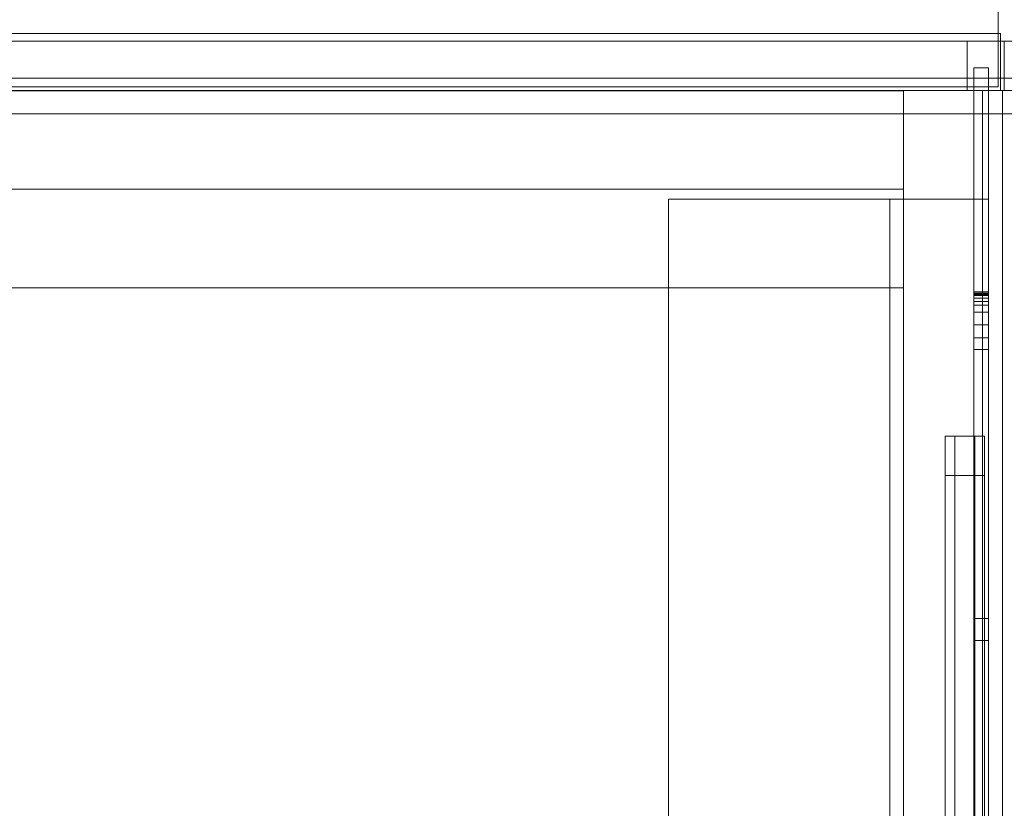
# Model space of a CAD drawing. Header units: inches. Extents: x 813 to 1305, y 19 to 194.
# Tile 652 of 875: x 1254.46 to 1259.44, y 100.09 to 104.09. Entities that reach past the tile are written whole.
import ezdxf

# ---------------------------------------------------------------- set-up
doc = ezdxf.new("R2010")
doc.units = ezdxf.units.IN
doc.header["$MEASUREMENT"] = 0
for name, color, linetype, true_color in [('CET color Grey19', 7, 'Continuous', 0x2f2e34), ('CET color Grey98', 7, 'Continuous', 0xfafafa), ('CET color NavajoWhite4', 7, 'Continuous', 0x81775f)]:
    doc.layers.add(name, color=color, linetype=linetype, true_color=true_color)
doc.layers.add('CET Default', color=7, linetype='Continuous')

# ---------------------------------------------------------------- blocks, each defined once
blk = doc.blocks.new('*C164')
at = {"layer": 'CET color Grey98', "linetype": 'Continuous', "lineweight": 0}
for points, invisible_edges in [([(0.0312, 0.0197, 49.5), (41.9687, 0.0197, 49.5), (41.9687, 2.9803, 49.5), (0.0312, 0.0197, 49.5)], 4), ([(0.0312, 0.0197, 49.5), (41.9687, 2.9803, 49.5), (0.0312, 2.9803, 49.5), (0.0312, 0.0197, 49.5)], 9), ([(0.0312, 2.9803, 49.25), (41.9687, 2.9803, 49.25), (41.9687, 0.0197, 49.25), (0.0312, 2.9803, 49.25)], 4), ([(0.0312, 2.9803, 49.25), (41.9687, 0.0197, 49.25), (0.0312, 0.0197, 49.25), (0.0312, 2.9803, 49.25)], 9), ([(0, 0.0625, 0.93), (42, 0.0625, 0.93), (42, 0.25, 0.93), (0, 0.0625, 0.93)], 4), ([(0, 0.0625, 0.93), (42, 0.25, 0.93), (0, 0.25, 0.93), (0, 0.0625, 0.93)], 9), ([(0, 0.25, 0.93), (42, 0.25, 0.93), (42, 0.25, 0.5), (0, 0.25, 0.93)], 4), ([(0, 0.25, 0.93), (42, 0.25, 0.5), (0, 0.25, 0.5), (0, 0.25, 0.93)], 9), ([(0, 0.25, 0.5), (42, 0.25, 0.5), (42, 0.0625, 0.5), (0, 0.25, 0.5)], 4), ([(0, 0.25, 0.5), (42, 0.0625, 0.5), (0, 0.0625, 0.5), (0, 0.25, 0.5)], 9), ([(41.9803, 0.2894, 0.93), (0.0197, 0.2894, 0.93), (0.0197, 0.2894, 1.1175), (41.9803, 0.2894, 0.93)], 4), ([(41.9803, 0.2894, 0.93), (0.0197, 0.2894, 1.1175), (41.9803, 0.2894, 1.1175), (41.9803, 0.2894, 0.93)], 9), ([(0.0197, 0.2894, 0.93), (41.9803, 0.2894, 0.93), (41.9803, 0.25, 0.93), (0.0197, 0.2894, 0.93)], 4), ([(0.0197, 0.2894, 0.93), (41.9803, 0.25, 0.93), (0.0197, 0.25, 0.93), (0.0197, 0.2894, 0.93)], 9), ([(0.0197, 0.25, 1.1175), (41.9803, 0.25, 1.1175), (41.9803, 0.2894, 1.1175), (0.0197, 0.25, 1.1175)], 4), ([(0.0197, 0.25, 1.1175), (41.9803, 0.2894, 1.1175), (0.0197, 0.2894, 1.1175), (0.0197, 0.25, 1.1175)], 9), ([(41.9803, 0.2894, 8.9025), (0.0197, 0.2894, 8.9025), (0.0197, 0.2894, 9.09), (41.9803, 0.2894, 8.9025)], 4), ([(41.9803, 0.2894, 8.9025), (0.0197, 0.2894, 9.09), (41.9803, 0.2894, 9.09), (41.9803, 0.2894, 8.9025)], 9), ([(0.0197, 0.2894, 8.9025), (41.9803, 0.2894, 8.9025), (41.9803, 0.25, 8.9025), (0.0197, 0.2894, 8.9025)], 4), ([(0.0197, 0.2894, 8.9025), (41.9803, 0.25, 8.9025), (0.0197, 0.25, 8.9025), (0.0197, 0.2894, 8.9025)], 9), ([(0.0197, 0.25, 9.09), (41.9803, 0.25, 9.09), (41.9803, 0.2894, 9.09), (0.0197, 0.25, 9.09)], 4), ([(0.0197, 0.25, 9.09), (41.9803, 0.2894, 9.09), (0.0197, 0.2894, 9.09), (0.0197, 0.25, 9.09)], 9), ([(0.0197, 0.0625, 8.9025), (41.9803, 0.0625, 8.9025), (41.9803, 0.25, 8.9025), (0.0197, 0.0625, 8.9025)], 4), ([(0.0197, 0.0625, 8.9025), (41.9803, 0.25, 8.9025), (0.0197, 0.25, 8.9025), (0.0197, 0.0625, 8.9025)], 9), ([(0.0197, 0.25, 8.9025), (41.9803, 0.25, 8.9025), (41.9803, 0.25, 1.1175), (0.0197, 0.25, 8.9025)], 4), ([(0.0197, 0.25, 8.9025), (41.9803, 0.25, 1.1175), (0.0197, 0.25, 1.1175), (0.0197, 0.25, 8.9025)], 9), ([(0.0197, 0.25, 1.1175), (41.9803, 0.25, 1.1175), (41.9803, 0.0625, 1.1175), (0.0197, 0.25, 1.1175)], 4), ([(0.0197, 0.25, 1.1175), (41.9803, 0.0625, 1.1175), (0.0197, 0.0625, 1.1175), (0.0197, 0.25, 1.1175)], 9), ([(0.0197, 0.25, 0.93), (41.9803, 0.25, 0.93), (41.9803, 0.25, 1.1175), (0.0197, 0.25, 0.93)], 4), ([(0.0197, 0.25, 0.93), (41.9803, 0.25, 1.1175), (0.0197, 0.25, 1.1175), (0.0197, 0.25, 0.93)], 9), ([(0.0197, 0.25, 8.9025), (41.9803, 0.25, 8.9025), (41.9803, 0.25, 9.09), (0.0197, 0.25, 8.9025)], 4), ([(0.0197, 0.25, 8.9025), (41.9803, 0.25, 9.09), (0.0197, 0.25, 9.09), (0.0197, 0.25, 8.9025)], 9), ([(0.1875, 0.25, 9.09), (41.8125, 0.0625, 9.09), (0.1875, 0.0625, 9.09), (0.1875, 0.25, 9.09)], 9), ([(0.1875, 0.25, 9.09), (41.8125, 0.25, 9.09), (41.8125, 0.0625, 9.09), (0.1875, 0.25, 9.09)], 4), ([(0.1875, 0.0625, 32.965), (41.8125, 0.25, 32.965), (0.1875, 0.25, 32.965), (0.1875, 0.0625, 32.965)], 9), ([(0.1875, 0.0625, 32.965), (41.8125, 0.0625, 32.965), (41.8125, 0.25, 32.965), (0.1875, 0.0625, 32.965)], 4), ([(0.1875, 0.25, 32.965), (41.8125, 0.25, 9.09), (0.1875, 0.25, 9.09), (0.1875, 0.25, 32.965)], 9), ([(0.1875, 0.25, 32.965), (41.8125, 0.25, 32.965), (41.8125, 0.25, 9.09), (0.1875, 0.25, 32.965)], 4), ([(0.1875, 0.25, 32.92), (41.8125, 0.25, 32.92), (41.8125, 0.25, 33.26), (0.1875, 0.25, 32.92)], 4), ([(0.1875, 0.25, 32.92), (41.8125, 0.25, 33.26), (0.1875, 0.25, 33.26), (0.1875, 0.25, 32.92)], 9), ([(0.1875, 0, 33.26), (0.1875, 0.25, 33.26), (41.8125, 0, 33.26), (0.1875, 0, 33.26)], 2), ([(41.8125, 0, 33.26), (0.1875, 0.25, 33.26), (41.8125, 0.25, 33.26), (41.8125, 0, 33.26)], 9), ([(0.1875, 0.25, 34.92), (0.1875, 0, 34.92), (41.8125, 0, 34.92), (0.1875, 0.25, 34.92)], 4), ([(0.1875, 0.25, 34.92), (41.8125, 0, 34.92), (41.8125, 0.25, 34.92), (0.1875, 0.25, 34.92)], 9), ([(0.1875, 0.25, 34.92), (41.8125, 0.25, 34.92), (41.8125, 0.25, 35.26), (0.1875, 0.25, 34.92)], 4), ([(0.1875, 0.25, 34.92), (41.8125, 0.25, 35.26), (0.1875, 0.25, 35.26), (0.1875, 0.25, 34.92)], 9), ([(0.1875, 0, 35.26), (0.1875, 0.25, 35.26), (41.8125, 0, 35.26), (0.1875, 0, 35.26)], 2), ([(41.8125, 0, 35.26), (0.1875, 0.25, 35.26), (41.8125, 0.25, 35.26), (41.8125, 0, 35.26)], 9), ([(0.1875, 0.25, 36.92), (0.1875, 0, 36.92), (41.8125, 0, 36.92), (0.1875, 0.25, 36.92)], 4), ([(0.1875, 0.25, 36.92), (41.8125, 0, 36.92), (41.8125, 0.25, 36.92), (0.1875, 0.25, 36.92)], 9), ([(0.1875, 0.25, 36.92), (41.8125, 0.25, 36.92), (41.8125, 0.25, 37.26), (0.1875, 0.25, 36.92)], 4), ([(0.1875, 0.25, 36.92), (41.8125, 0.25, 37.26), (0.1875, 0.25, 37.26), (0.1875, 0.25, 36.92)], 9), ([(0.1875, 0, 37.26), (0.1875, 0.25, 37.26), (41.8125, 0, 37.26), (0.1875, 0, 37.26)], 2), ([(41.8125, 0, 37.26), (0.1875, 0.25, 37.26), (41.8125, 0.25, 37.26), (41.8125, 0, 37.26)], 9), ([(0.1875, 0.25, 38.92), (0.1875, 0, 38.92), (41.8125, 0, 38.92), (0.1875, 0.25, 38.92)], 4), ([(0.1875, 0.25, 38.92), (41.8125, 0, 38.92), (41.8125, 0.25, 38.92), (0.1875, 0.25, 38.92)], 9), ([(0.1875, 0.25, 38.92), (41.8125, 0.25, 38.92), (41.8125, 0.25, 39.26), (0.1875, 0.25, 38.92)], 4), ([(0.1875, 0.25, 38.92), (41.8125, 0.25, 39.26), (0.1875, 0.25, 39.26), (0.1875, 0.25, 38.92)], 9), ([(0.1875, 0, 39.26), (0.1875, 0.25, 39.26), (41.8125, 0, 39.26), (0.1875, 0, 39.26)], 2), ([(41.8125, 0, 39.26), (0.1875, 0.25, 39.26), (41.8125, 0.25, 39.26), (41.8125, 0, 39.26)], 9), ([(0.1875, 0.25, 40.92), (0.1875, 0, 40.92), (41.8125, 0, 40.92), (0.1875, 0.25, 40.92)], 4), ([(0.1875, 0.25, 40.92), (41.8125, 0, 40.92), (41.8125, 0.25, 40.92), (0.1875, 0.25, 40.92)], 9), ([(0.1875, 0.25, 40.92), (41.8125, 0.25, 40.92), (41.8125, 0.25, 41.26), (0.1875, 0.25, 40.92)], 4), ([(0.1875, 0.25, 40.92), (41.8125, 0.25, 41.26), (0.1875, 0.25, 41.26), (0.1875, 0.25, 40.92)], 9), ([(0.1875, 0, 41.26), (0.1875, 0.25, 41.26), (41.8125, 0, 41.26), (0.1875, 0, 41.26)], 2), ([(41.8125, 0, 41.26), (0.1875, 0.25, 41.26), (41.8125, 0.25, 41.26), (41.8125, 0, 41.26)], 9), ([(0.1875, 0.25, 42.92), (0.1875, 0, 42.92), (41.8125, 0, 42.92), (0.1875, 0.25, 42.92)], 4), ([(0.1875, 0.25, 42.92), (41.8125, 0, 42.92), (41.8125, 0.25, 42.92), (0.1875, 0.25, 42.92)], 9), ([(0.1875, 0.25, 42.92), (41.8125, 0.25, 42.92), (41.8125, 0.25, 43.26), (0.1875, 0.25, 42.92)], 4), ([(0.1875, 0.25, 42.92), (41.8125, 0.25, 43.26), (0.1875, 0.25, 43.26), (0.1875, 0.25, 42.92)], 9), ([(0.1875, 0, 43.26), (0.1875, 0.25, 43.26), (41.8125, 0, 43.26), (0.1875, 0, 43.26)], 2), ([(41.8125, 0, 43.26), (0.1875, 0.25, 43.26), (41.8125, 0.25, 43.26), (41.8125, 0, 43.26)], 9), ([(0.1875, 0.25, 44.92), (0.1875, 0, 44.92), (41.8125, 0, 44.92), (0.1875, 0.25, 44.92)], 4), ([(0.1875, 0.25, 44.92), (41.8125, 0, 44.92), (41.8125, 0.25, 44.92), (0.1875, 0.25, 44.92)], 9), ([(0.1875, 0.25, 44.92), (41.8125, 0.25, 44.92), (41.8125, 0.25, 45.26), (0.1875, 0.25, 44.92)], 4), ([(0.1875, 0.25, 44.92), (41.8125, 0.25, 45.26), (0.1875, 0.25, 45.26), (0.1875, 0.25, 44.92)], 9), ([(0.1875, 0, 45.26), (0.1875, 0.25, 45.26), (41.8125, 0, 45.26), (0.1875, 0, 45.26)], 2), ([(41.8125, 0, 45.26), (0.1875, 0.25, 45.26), (41.8125, 0.25, 45.26), (41.8125, 0, 45.26)], 9), ([(0.1875, 0.25, 46.92), (0.1875, 0, 46.92), (41.8125, 0, 46.92), (0.1875, 0.25, 46.92)], 4), ([(0.1875, 0.25, 46.92), (41.8125, 0, 46.92), (41.8125, 0.25, 46.92), (0.1875, 0.25, 46.92)], 9), ([(0.1875, 0.25, 46.92), (41.8125, 0.25, 46.92), (41.8125, 0.25, 47.26), (0.1875, 0.25, 46.92)], 4), ([(0.1875, 0.25, 46.92), (41.8125, 0.25, 47.26), (0.1875, 0.25, 47.26), (0.1875, 0.25, 46.92)], 9), ([(0.1875, 0, 47.26), (0.1875, 0.25, 47.26), (41.8125, 0, 47.26), (0.1875, 0, 47.26)], 2), ([(41.8125, 0, 47.26), (0.1875, 0.25, 47.26), (41.8125, 0.25, 47.26), (41.8125, 0, 47.26)], 9), ([(41.8125, 0, 9.1525), (41.8125, 0.0625, 9.09), (41.8125, 0.25, 9.09), (41.8125, 0, 9.1525)], 4), ([(41.8125, 0, 32.9025), (41.8125, 0, 9.1525), (41.8125, 0.25, 9.09), (41.8125, 0, 32.9025)], 6), ([(41.8125, 0.0625, 32.965), (41.8125, 0, 32.9025), (41.8125, 0.25, 9.09), (41.8125, 0.0625, 32.965)], 6), ([(41.8125, 0.25, 32.965), (41.8125, 0.0625, 32.965), (41.8125, 0.25, 9.09), (41.8125, 0.25, 32.965)], 2), ([(41.9803, 0.25, 0.93), (41.9803, 0.2894, 0.93), (41.9803, 0.2894, 1.1175), (41.9803, 0.25, 0.93)], 4), ([(41.9803, 0.25, 0.93), (41.9803, 0.2894, 1.1175), (41.9803, 0.25, 1.1175), (41.9803, 0.25, 0.93)], 9), ([(41.9803, 0.25, 8.9025), (41.9803, 0.2894, 8.9025), (41.9803, 0.2894, 9.09), (41.9803, 0.25, 8.9025)], 4), ([(41.9803, 0.25, 8.9025), (41.9803, 0.2894, 9.09), (41.9803, 0.25, 9.09), (41.9803, 0.25, 8.9025)], 9), ([(0, 0, 0.8675), (42, 0, 0.8675), (42, 0.0625, 0.93), (0, 0, 0.8675)], 4), ([(0, 0, 0.8675), (42, 0.0625, 0.93), (0, 0.0625, 0.93), (0, 0, 0.8675)], 9), ([(0, 0.0625, 0.5), (42, 0.0625, 0.5), (42, 0, 0.5625), (0, 0.0625, 0.5)], 4), ([(0, 0.0625, 0.5), (42, 0, 0.5625), (0, 0, 0.5625), (0, 0.0625, 0.5)], 9), ([(0.0197, 0, 8.84), (41.9803, 0, 8.84), (41.9803, 0.0625, 8.9025), (0.0197, 0, 8.84)], 4), ([(0.0197, 0, 8.84), (41.9803, 0.0625, 8.9025), (0.0197, 0.0625, 8.9025), (0.0197, 0, 8.84)], 9), ([(0.0197, 0.0625, 1.1175), (41.9803, 0.0625, 1.1175), (41.9803, 0, 1.18), (0.0197, 0.0625, 1.1175)], 4), ([(0.0197, 0.0625, 1.1175), (41.9803, 0, 1.18), (0.0197, 0, 1.18), (0.0197, 0.0625, 1.1175)], 9), ([(0.1875, 0.0625, 9.09), (41.8125, 0, 9.1525), (0.1875, 0, 9.1525), (0.1875, 0.0625, 9.09)], 9), ([(0.1875, 0.0625, 9.09), (41.8125, 0.0625, 9.09), (41.8125, 0, 9.1525), (0.1875, 0.0625, 9.09)], 4), ([(0.1875, 0, 32.9025), (41.8125, 0.0625, 32.965), (0.1875, 0.0625, 32.965), (0.1875, 0, 32.9025)], 9), ([(0.1875, 0, 32.9025), (41.8125, 0, 32.9025), (41.8125, 0.0625, 32.965), (0.1875, 0, 32.9025)], 4), ([(0, 0, 0.5625), (42, 0, 0.5625), (42, 0, 0.8675), (0, 0, 0.5625)], 4), ([(0, 0, 0.5625), (42, 0, 0.8675), (0, 0, 0.8675), (0, 0, 0.5625)], 9), ([(0.0197, 0, 1.18), (41.9803, 0, 1.18), (41.9803, 0, 8.84), (0.0197, 0, 1.18)], 4), ([(0.0197, 0, 1.18), (41.9803, 0, 8.84), (0.0197, 0, 8.84), (0.0197, 0, 1.18)], 9), ([(0.0312, 0.0197, 49.25), (41.9687, 0.0197, 49.25), (41.9687, 0.0197, 49.5), (0.0312, 0.0197, 49.25)], 4), ([(0.0312, 0.0197, 49.25), (41.9687, 0.0197, 49.5), (0.0312, 0.0197, 49.5), (0.0312, 0.0197, 49.25)], 9), ([(0.1875, 0, 9.1525), (41.8125, 0, 32.9025), (0.1875, 0, 32.9025), (0.1875, 0, 9.1525)], 9), ([(0.1875, 0, 9.1525), (41.8125, 0, 9.1525), (41.8125, 0, 32.9025), (0.1875, 0, 9.1525)], 4), ([(0.1875, 0, 33.26), (41.8125, 0, 33.26), (41.8125, 0, 35.005), (0.1875, 0, 33.26)], 4), ([(0.1875, 0, 33.26), (41.8125, 0, 35.005), (0.1875, 0, 35.005), (0.1875, 0, 33.26)], 9), ([(0.1875, 0, 35.26), (41.8125, 0, 35.26), (41.8125, 0, 37.005), (0.1875, 0, 35.26)], 4), ([(0.1875, 0, 35.26), (41.8125, 0, 37.005), (0.1875, 0, 37.005), (0.1875, 0, 35.26)], 9), ([(0.1875, 0, 37.26), (41.8125, 0, 37.26), (41.8125, 0, 39.005), (0.1875, 0, 37.26)], 4), ([(0.1875, 0, 37.26), (41.8125, 0, 39.005), (0.1875, 0, 39.005), (0.1875, 0, 37.26)], 9), ([(0.1875, 0, 39.26), (41.8125, 0, 39.26), (41.8125, 0, 41.005), (0.1875, 0, 39.26)], 4), ([(0.1875, 0, 39.26), (41.8125, 0, 41.005), (0.1875, 0, 41.005), (0.1875, 0, 39.26)], 9), ([(0.1875, 0, 41.26), (41.8125, 0, 41.26), (41.8125, 0, 43.005), (0.1875, 0, 41.26)], 4), ([(0.1875, 0, 41.26), (41.8125, 0, 43.005), (0.1875, 0, 43.005), (0.1875, 0, 41.26)], 9), ([(0.1875, 0, 43.26), (41.8125, 0, 43.26), (41.8125, 0, 45.005), (0.1875, 0, 43.26)], 4), ([(0.1875, 0, 43.26), (41.8125, 0, 45.005), (0.1875, 0, 45.005), (0.1875, 0, 43.26)], 9), ([(0.1875, 0, 45.26), (41.8125, 0, 45.26), (41.8125, 0, 47.005), (0.1875, 0, 45.26)], 4), ([(0.1875, 0, 45.26), (41.8125, 0, 47.005), (0.1875, 0, 47.005), (0.1875, 0, 45.26)], 9), ([(0.1875, 0, 47.26), (41.8125, 0, 47.26), (41.8125, 0, 49.005), (0.1875, 0, 47.26)], 4), ([(0.1875, 0, 47.26), (41.8125, 0, 49.005), (0.1875, 0, 49.005), (0.1875, 0, 47.26)], 9)]:
    blk.add_3dface(points, dxfattribs=dict(at, invisible_edges=invisible_edges))
blk = doc.blocks.new('*C163')
at = {"layer": 'CET Default', "linetype": 'Continuous', "lineweight": 0, "rotation": 359.9999999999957}
blk.add_blockref('*C164', (418.7222, 916.8549), dxfattribs=at)
blk = doc.blocks.new('*C155')
at = {"layer": 'CET color Grey19', "linetype": 'Continuous', "lineweight": 0}
for points, invisible_edges in [([(41.845, -0.55, 27.675), (41.845, 0.115, 18.75), (41.845, -0.55, 18.75), (41.845, -0.55, 27.675)], 13), ([(41.845, 0.115, 18.75), (41.845, 0.115, 27.675), (41.92, 0.115, 27.675), (41.845, 0.115, 18.75)], 4), ([(41.845, 0.115, 18.75), (41.92, 0.115, 27.675), (41.92, 0.115, 18.75), (41.845, 0.115, 18.75)], 9), ([(41.845, -0.55, 18.75), (41.845, 0.115, 18.75), (41.92, 0.115, 18.75), (41.845, -0.55, 18.75)], 4), ([(41.845, -0.55, 18.75), (41.92, 0.115, 18.75), (41.92, -0.55, 18.75), (41.845, -0.55, 18.75)], 9), ([(41.92, -0.55, 27.675), (41.92, 0.115, 27.675), (41.845, 0.115, 27.675), (41.92, -0.55, 27.675)], 4), ([(41.92, -0.55, 27.675), (41.845, 0.115, 27.675), (41.845, -0.55, 27.675), (41.92, -0.55, 27.675)], 9), ([(41.845, 0.115, 18.75), (41.845, -0.55, 27.675), (41.845, 0.115, 27.675), (41.845, 0.115, 18.75)], 9), ([(41.92, -0.55, 27.75), (41.92, -0.55, 18.75), (41.92, 0.115, 18.75), (41.92, -0.55, 27.75)], 9), ([(40.3, -0.55, 27.675), (40.3, -15.8, 27.675), (40.3, -15.8, 27.75), (40.3, -0.55, 27.675)], 4), ([(40.3, -0.55, 27.675), (40.3, -15.8, 27.75), (40.3, -0.55, 27.75), (40.3, -0.55, 27.675)], 9), ([(41.845, -0.55, 27.675), (40.3, -0.55, 27.675), (40.3, -0.55, 27.75), (41.845, -0.55, 27.675)], 4), ([(41.845, -0.55, 27.675), (40.3, -0.55, 27.75), (41.92, -0.55, 27.75), (41.845, -0.55, 27.675)], 9), ([(41.845, -15.8, 27.675), (41.845, -0.55, 27.675), (40.3, -0.55, 27.675), (41.845, -15.8, 27.675)], 4), ([(41.845, -15.8, 27.675), (40.3, -0.55, 27.675), (40.3, -15.8, 27.675), (41.845, -15.8, 27.675)], 9), ([(40.3, -0.55, 27.75), (40.3, -15.8, 27.75), (41.92, -15.8, 27.75), (40.3, -0.55, 27.75)], 4), ([(40.3, -0.55, 27.75), (41.92, -15.8, 27.75), (41.92, -0.55, 27.75), (40.3, -0.55, 27.75)], 9), ([(41.42, -0.55, 18.825), (41.845, -0.55, 18.825), (41.845, -0.55, 18.75), (41.42, -0.55, 18.825)], 4), ([(41.42, -0.55, 18.825), (41.845, -0.55, 18.75), (41.42, -0.55, 18.75), (41.42, -0.55, 18.825)], 9), ([(41.42, -15.8, 27.237), (41.42, -0.55, 18.825), (41.42, -0.55, 18.75), (41.42, -15.8, 27.237)], 4), ([(41.42, -15.8, 27.237), (41.42, -0.55, 18.75), (41.42, -15.8, 27.162), (41.42, -15.8, 27.237)], 9), ([(41.42, -0.55, 18.825), (41.42, -15.8, 27.237), (41.845, -15.8, 27.237), (41.42, -0.55, 18.825)], 4), ([(41.42, -0.55, 18.825), (41.845, -15.8, 27.237), (41.845, -0.55, 18.825), (41.42, -0.55, 18.825)], 9), ([(41.42, -15.8, 27.162), (41.42, -0.55, 18.75), (41.845, -0.55, 18.75), (41.42, -15.8, 27.162)], 4), ([(41.42, -15.8, 27.162), (41.845, -0.55, 18.75), (41.845, -15.8, 27.162), (41.42, -15.8, 27.162)], 11), ([(41.845, -2.7467, 26.2455), (41.845, -0.55, 27.675), (41.845, -2.7088, 26.2323), (41.845, -2.7467, 26.2455)], 11), ([(41.845, -2.7867, 26.25), (41.845, -0.55, 27.675), (41.845, -2.7467, 26.2455), (41.845, -2.7867, 26.25)], 11), ([(41.845, -0.55, 27.675), (41.845, -2.7867, 26.25), (41.845, -3.8152, 26.25), (41.845, -0.55, 27.675)], 13), ([(41.845, -0.55, 27.675), (41.845, -3.8152, 26.25), (41.845, -15.8, 27.162), (41.845, -0.55, 27.675)], 15), ([(41.845, -15.8, 27.162), (41.845, -1.312, 23.8503), (41.845, -0.55, 18.75), (41.845, -15.8, 27.162)], 11), ([(41.845, -15.8, 27.675), (41.845, -0.55, 27.675), (41.845, -15.8, 27.162), (41.845, -15.8, 27.675)], 2), ([(41.845, -15.8, 27.162), (41.845, -0.55, 18.75), (41.92, -0.55, 18.75), (41.845, -15.8, 27.162)], 13), ([(41.845, -15.8, 27.162), (41.92, -0.55, 18.75), (41.92, -15.8, 27.162), (41.845, -15.8, 27.162)], 9), ([(41.845, -0.55, 27.675), (41.845, -15.8, 27.675), (41.92, -15.8, 27.75), (41.845, -0.55, 27.675)], 4), ([(41.845, -0.55, 27.675), (41.92, -15.8, 27.75), (41.92, -0.55, 27.75), (41.845, -0.55, 27.675)], 9), ([(41.845, -0.55, 18.75), (41.845, -1.02, 23.9912), (41.845, -1.02, 24.8088), (41.845, -0.55, 18.75)], 13), ([(41.845, -0.55, 18.75), (41.845, -1.02, 24.8088), (41.845, -0.55, 27.675), (41.845, -0.55, 18.75)], 15), ([(41.845, -1.1863, 23.8117), (41.845, -0.55, 18.75), (41.845, -1.312, 23.8503), (41.845, -1.1863, 23.8117)], 11), ([(41.845, -1.068, 23.8689), (41.845, -0.55, 18.75), (41.845, -1.1863, 23.8117), (41.845, -1.068, 23.8689)], 11), ([(41.845, -1.02, 23.9912), (41.845, -0.55, 18.75), (41.845, -1.068, 23.8689), (41.845, -1.02, 23.9912)], 11), ([(41.845, -2.7088, 26.2323), (41.845, -0.55, 27.675), (41.845, -2.6747, 26.2109), (41.845, -2.7088, 26.2323)], 11), ([(41.845, -0.55, 27.675), (41.845, -1.088, 24.9497), (41.845, -2.6747, 26.2109), (41.845, -0.55, 27.675)], 13), ([(41.845, -1.028, 24.8619), (41.845, -0.55, 27.675), (41.845, -1.02, 24.8088), (41.845, -1.028, 24.8619)], 11), ([(41.845, -1.0514, 24.9103), (41.845, -0.55, 27.675), (41.845, -1.028, 24.8619), (41.845, -1.0514, 24.9103)], 11), ([(41.845, -1.088, 24.9497), (41.845, -0.55, 27.675), (41.845, -1.0514, 24.9103), (41.845, -1.088, 24.9497)], 11), ([(41.92, -2.7867, 26.25), (41.92, -2.7666, 26.2489), (41.92, -0.55, 27.75), (41.92, -2.7867, 26.25)], 2), ([(41.92, -2.7666, 26.2489), (41.92, -2.7467, 26.2455), (41.92, -0.55, 27.75), (41.92, -2.7666, 26.2489)], 6), ([(41.92, -2.7467, 26.2455), (41.92, -2.7274, 26.2399), (41.92, -0.55, 27.75), (41.92, -2.7467, 26.2455)], 6), ([(41.92, -2.7274, 26.2399), (41.92, -2.7088, 26.2323), (41.92, -0.55, 27.75), (41.92, -2.7274, 26.2399)], 6), ([(41.92, -1.312, 23.8503), (41.92, -15.8, 27.162), (41.92, -0.55, 18.75), (41.92, -1.312, 23.8503)], 4), ([(41.92, -1.02, 24.8088), (41.92, -1.02, 23.9912), (41.92, -0.55, 18.75), (41.92, -1.02, 24.8088)], 6), ([(41.92, -1.02, 24.8088), (41.92, -0.55, 18.75), (41.92, -0.55, 27.75), (41.92, -1.02, 24.8088)], 15), ([(41.92, -1.02, 23.9912), (41.92, -1.0324, 23.9255), (41.92, -0.55, 18.75), (41.92, -1.02, 23.9912)], 6), ([(41.92, -1.0324, 23.9255), (41.92, -1.068, 23.8689), (41.92, -0.55, 18.75), (41.92, -1.0324, 23.9255)], 6), ([(41.92, -1.068, 23.8689), (41.92, -1.1218, 23.8291), (41.92, -0.55, 18.75), (41.92, -1.068, 23.8689)], 6), ([(41.92, -1.1218, 23.8291), (41.92, -1.1863, 23.8117), (41.92, -0.55, 18.75), (41.92, -1.1218, 23.8291)], 6), ([(41.92, -1.1863, 23.8117), (41.92, -1.2528, 23.8191), (41.92, -0.55, 18.75), (41.92, -1.1863, 23.8117)], 6), ([(41.92, -1.2528, 23.8191), (41.92, -1.312, 23.8503), (41.92, -0.55, 18.75), (41.92, -1.2528, 23.8191)], 6), ([(41.92, -2.7088, 26.2323), (41.92, -2.6911, 26.2225), (41.92, -0.55, 27.75), (41.92, -2.7088, 26.2323)], 6), ([(41.92, -2.6911, 26.2225), (41.92, -2.6747, 26.2109), (41.92, -0.55, 27.75), (41.92, -2.6911, 26.2225)], 6), ([(41.92, -2.6747, 26.2109), (41.92, -1.088, 24.9497), (41.92, -0.55, 27.75), (41.92, -2.6747, 26.2109)], 6), ([(41.92, -1.028, 24.8619), (41.92, -1.022, 24.8357), (41.92, -0.55, 27.75), (41.92, -1.028, 24.8619)], 6), ([(41.92, -1.022, 24.8357), (41.92, -1.02, 24.8088), (41.92, -0.55, 27.75), (41.92, -1.022, 24.8357)], 6), ([(41.92, -1.0514, 24.9103), (41.92, -1.0379, 24.887), (41.92, -0.55, 27.75), (41.92, -1.0514, 24.9103)], 6), ([(41.92, -1.0379, 24.887), (41.92, -1.028, 24.8619), (41.92, -0.55, 27.75), (41.92, -1.0379, 24.887)], 6), ([(41.92, -1.088, 24.9497), (41.92, -1.0682, 24.9314), (41.92, -0.55, 27.75), (41.92, -1.088, 24.9497)], 6), ([(41.92, -1.0682, 24.9314), (41.92, -1.0514, 24.9103), (41.92, -0.55, 27.75), (41.92, -1.0682, 24.9314)], 6), ([(41.845, -1.02, 24.8088), (41.845, -1.02, 23.9912), (41.92, -1.02, 23.9912), (41.845, -1.02, 24.8088)], 4), ([(41.845, -1.02, 24.8088), (41.92, -1.02, 23.9912), (41.92, -1.02, 24.8088), (41.845, -1.02, 24.8088)], 9), ([(41.845, -1.0324, 23.9255), (41.92, -1.0324, 23.9255), (41.92, -1.02, 23.9912), (41.845, -1.0324, 23.9255)], 4), ([(41.845, -1.0324, 23.9255), (41.92, -1.02, 23.9912), (41.845, -1.02, 23.9912), (41.845, -1.0324, 23.9255)], 9), ([(41.845, -1.022, 24.8357), (41.845, -1.02, 24.8088), (41.92, -1.02, 24.8088), (41.845, -1.022, 24.8357)], 4), ([(41.845, -1.022, 24.8357), (41.92, -1.02, 24.8088), (41.92, -1.022, 24.8357), (41.845, -1.022, 24.8357)], 9), ([(41.845, -1.028, 24.8619), (41.845, -1.022, 24.8357), (41.92, -1.022, 24.8357), (41.845, -1.028, 24.8619)], 4), ([(41.845, -1.028, 24.8619), (41.92, -1.022, 24.8357), (41.92, -1.028, 24.8619), (41.845, -1.028, 24.8619)], 9), ([(41.845, -1.0379, 24.887), (41.845, -1.028, 24.8619), (41.92, -1.028, 24.8619), (41.845, -1.0379, 24.887)], 4), ([(41.845, -1.0379, 24.887), (41.92, -1.028, 24.8619), (41.92, -1.0379, 24.887), (41.845, -1.0379, 24.887)], 9), ([(41.845, -1.068, 23.8689), (41.92, -1.068, 23.8689), (41.92, -1.0324, 23.9255), (41.845, -1.068, 23.8689)], 4), ([(41.845, -1.068, 23.8689), (41.92, -1.0324, 23.9255), (41.845, -1.0324, 23.9255), (41.845, -1.068, 23.8689)], 9), ([(41.845, -1.0514, 24.9103), (41.845, -1.0379, 24.887), (41.92, -1.0379, 24.887), (41.845, -1.0514, 24.9103)], 4), ([(41.845, -1.0514, 24.9103), (41.92, -1.0379, 24.887), (41.92, -1.0514, 24.9103), (41.845, -1.0514, 24.9103)], 9), ([(41.845, -1.0682, 24.9314), (41.845, -1.0514, 24.9103), (41.92, -1.0514, 24.9103), (41.845, -1.0682, 24.9314)], 4), ([(41.845, -1.0682, 24.9314), (41.92, -1.0514, 24.9103), (41.92, -1.0682, 24.9314), (41.845, -1.0682, 24.9314)], 9), ([(41.845, -1.1218, 23.8291), (41.92, -1.1218, 23.8291), (41.92, -1.068, 23.8689), (41.845, -1.1218, 23.8291)], 4), ([(41.845, -1.1218, 23.8291), (41.92, -1.068, 23.8689), (41.845, -1.068, 23.8689), (41.845, -1.1218, 23.8291)], 9), ([(41.845, -1.088, 24.9497), (41.845, -1.0682, 24.9314), (41.92, -1.0682, 24.9314), (41.845, -1.088, 24.9497)], 4), ([(41.845, -1.088, 24.9497), (41.92, -1.0682, 24.9314), (41.92, -1.088, 24.9497), (41.845, -1.088, 24.9497)], 9), ([(41.845, -2.6747, 26.2109), (41.845, -1.088, 24.9497), (41.92, -1.088, 24.9497), (41.845, -2.6747, 26.2109)], 4), ([(41.845, -2.6747, 26.2109), (41.92, -1.088, 24.9497), (41.92, -2.6747, 26.2109), (41.845, -2.6747, 26.2109)], 9), ([(41.845, -1.1863, 23.8117), (41.92, -1.1863, 23.8117), (41.92, -1.1218, 23.8291), (41.845, -1.1863, 23.8117)], 4), ([(41.845, -1.1863, 23.8117), (41.92, -1.1218, 23.8291), (41.845, -1.1218, 23.8291), (41.845, -1.1863, 23.8117)], 9), ([(41.845, -1.2528, 23.8191), (41.92, -1.2528, 23.8191), (41.92, -1.1863, 23.8117), (41.845, -1.2528, 23.8191)], 4), ([(41.845, -1.2528, 23.8191), (41.92, -1.1863, 23.8117), (41.845, -1.1863, 23.8117), (41.845, -1.2528, 23.8191)], 9), ([(41.845, -1.312, 23.8503), (41.92, -1.312, 23.8503), (41.92, -1.2528, 23.8191), (41.845, -1.312, 23.8503)], 4), ([(41.845, -1.312, 23.8503), (41.92, -1.2528, 23.8191), (41.845, -1.2528, 23.8191), (41.845, -1.312, 23.8503)], 9), ([(41.845, -15.8, 27.162), (41.845, -3.9272, 25.9291), (41.845, -1.312, 23.8503), (41.845, -15.8, 27.162)], 13), ([(41.845, -1.312, 23.8503), (41.845, -3.9272, 25.9291), (41.92, -3.9272, 25.9291), (41.845, -1.312, 23.8503)], 4), ([(41.845, -1.312, 23.8503), (41.92, -3.9272, 25.9291), (41.92, -1.312, 23.8503), (41.845, -1.312, 23.8503)], 9), ([(41.845, -2.6911, 26.2225), (41.845, -2.7088, 26.2323), (41.845, -2.6747, 26.2109), (41.845, -2.6911, 26.2225)], 13), ([(41.845, -2.6911, 26.2225), (41.845, -2.6747, 26.2109), (41.92, -2.6747, 26.2109), (41.845, -2.6911, 26.2225)], 13), ([(41.845, -2.6911, 26.2225), (41.92, -2.6747, 26.2109), (41.92, -2.6911, 26.2225), (41.845, -2.6911, 26.2225)], 13), ([(41.845, -2.7088, 26.2323), (41.845, -2.6911, 26.2225), (41.92, -2.6911, 26.2225), (41.845, -2.7088, 26.2323)], 15), ([(41.845, -2.7088, 26.2323), (41.92, -2.6911, 26.2225), (41.92, -2.7088, 26.2323), (41.845, -2.7088, 26.2323)], 13), ([(41.845, -2.7274, 26.2399), (41.845, -2.7467, 26.2455), (41.845, -2.7088, 26.2323), (41.845, -2.7274, 26.2399)], 13), ([(41.845, -2.7274, 26.2399), (41.845, -2.7088, 26.2323), (41.92, -2.7088, 26.2323), (41.845, -2.7274, 26.2399)], 15), ([(41.845, -2.7274, 26.2399), (41.92, -2.7088, 26.2323), (41.92, -2.7274, 26.2399), (41.845, -2.7274, 26.2399)], 13), ([(41.845, -2.7467, 26.2455), (41.845, -2.7274, 26.2399), (41.92, -2.7274, 26.2399), (41.845, -2.7467, 26.2455)], 15), ([(41.845, -2.7467, 26.2455), (41.92, -2.7274, 26.2399), (41.92, -2.7467, 26.2455), (41.845, -2.7467, 26.2455)], 13), ([(41.845, -2.7666, 26.2489), (41.845, -2.7867, 26.25), (41.845, -2.7467, 26.2455), (41.845, -2.7666, 26.2489)], 13), ([(41.845, -2.7666, 26.2489), (41.845, -2.7467, 26.2455), (41.92, -2.7467, 26.2455), (41.845, -2.7666, 26.2489)], 15), ([(41.845, -2.7666, 26.2489), (41.92, -2.7467, 26.2455), (41.92, -2.7666, 26.2489), (41.845, -2.7666, 26.2489)], 13), ([(41.845, -2.7867, 26.25), (41.845, -2.7666, 26.2489), (41.92, -2.7666, 26.2489), (41.845, -2.7867, 26.25)], 15), ([(41.845, -2.7867, 26.25), (41.92, -2.7666, 26.2489), (41.92, -2.7867, 26.25), (41.845, -2.7867, 26.25)], 9), ([(41.845, -3.8152, 26.25), (41.845, -2.7867, 26.25), (41.92, -2.7867, 26.25), (41.845, -3.8152, 26.25)], 4), ([(41.845, -3.8152, 26.25), (41.92, -2.7867, 26.25), (41.92, -3.8152, 26.25), (41.845, -3.8152, 26.25)], 9)]:
    blk.add_3dface(points, dxfattribs=dict(at, invisible_edges=invisible_edges))
for points in [[(41.92, 0.115, 27.675), (41.92, -0.55, 27.675), (41.92, 0.115, 18.75), (41.92, 0.115, 27.675)], [(41.92, -3.8152, 26.25), (41.92, -2.7867, 26.25), (41.92, -0.55, 27.75), (41.92, -3.8152, 26.25)], [(41.92, -3.8152, 26.25), (41.92, -0.55, 27.75), (41.92, -15.8, 27.162), (41.92, -3.8152, 26.25)], [(41.92, -15.8, 27.75), (41.92, -15.8, 27.162), (41.92, -0.55, 27.75), (41.92, -15.8, 27.75)], [(41.845, -1.0324, 23.9255), (41.845, -1.02, 23.9912), (41.845, -1.068, 23.8689), (41.845, -1.0324, 23.9255)], [(41.845, -1.022, 24.8357), (41.845, -1.028, 24.8619), (41.845, -1.02, 24.8088), (41.845, -1.022, 24.8357)], [(41.845, -1.0379, 24.887), (41.845, -1.0514, 24.9103), (41.845, -1.028, 24.8619), (41.845, -1.0379, 24.887)], [(41.845, -1.0682, 24.9314), (41.845, -1.088, 24.9497), (41.845, -1.0514, 24.9103), (41.845, -1.0682, 24.9314)], [(41.845, -1.1218, 23.8291), (41.845, -1.068, 23.8689), (41.845, -1.1863, 23.8117), (41.845, -1.1218, 23.8291)], [(41.845, -1.2528, 23.8191), (41.845, -1.1863, 23.8117), (41.845, -1.312, 23.8503), (41.845, -1.2528, 23.8191)], [(41.92, -1.312, 23.8503), (41.92, -3.9272, 25.9291), (41.92, -15.8, 27.162), (41.92, -1.312, 23.8503)]]:
    blk.add_3dface(points, dxfattribs=at)
at = {"layer": 'CET color Grey98', "linetype": 'Continuous', "lineweight": 0}
for points, invisible_edges in [([(0.1181, -0.1181, 29), (84, 0, 28.8819), (0, 0, 28.8819), (0.1181, -0.1181, 29)], 9), ([(0, 0, 28.8819), (84, 0, 28.8819), (84, 0, 27.8681), (0, 0, 28.8819)], 4), ([(0, 0, 28.8819), (84, 0, 27.8681), (0, 0, 27.8681), (0, 0, 28.8819)], 9), ([(0, 0, 27.8681), (84, 0, 27.8681), (83.8819, -0.1181, 27.75), (0, 0, 27.8681)], 4), ([(0, 0, 27.8681), (83.8819, -0.1181, 27.75), (0.1181, -0.1181, 27.75), (0, 0, 27.8681)], 9), ([(0.1181, -0.1181, 29), (83.8819, -0.1181, 29), (84, 0, 28.8819), (0.1181, -0.1181, 29)], 4), ([(0.1181, -23.913, 29), (83.8819, -23.913, 29), (83.8819, -0.1181, 29), (0.1181, -23.913, 29)], 4), ([(0.1181, -23.913, 29), (83.8819, -0.1181, 29), (0.1181, -0.1181, 29), (0.1181, -23.913, 29)], 9), ([(0.1181, -0.1181, 27.75), (83.8819, -0.1181, 27.75), (83.8819, -0.1181, 29), (0.1181, -0.1181, 27.75)], 4), ([(0.1181, -0.1181, 27.75), (83.8819, -0.1181, 29), (0.1181, -0.1181, 29), (0.1181, -0.1181, 27.75)], 9)]:
    blk.add_3dface(points, dxfattribs=dict(at, invisible_edges=invisible_edges))
at = {"layer": 'CET color NavajoWhite4', "linetype": 'Continuous', "lineweight": 0}
for points, invisible_edges in [([(0.1181, -23.913, 27.75), (83.8819, -0.1181, 27.75), (83.8819, -23.913, 27.75), (0.1181, -23.913, 27.75)], 9), ([(0.1181, -23.913, 27.75), (0.1181, -0.1181, 27.75), (83.8819, -0.1181, 27.75), (0.1181, -23.913, 27.75)], 4)]:
    blk.add_3dface(points, dxfattribs=dict(at, invisible_edges=invisible_edges))
blk = doc.blocks.new('*C156')
at = {"layer": 'CET Default', "linetype": 'Continuous', "lineweight": 0, "rotation": 359.9999999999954}
blk.add_blockref('*C155', (418.7222, 916.8549), dxfattribs=at)
blk = doc.blocks.new('*C176')
at = {"layer": 'CET color Grey98', "linetype": 'Continuous', "lineweight": 0}
for points, invisible_edges in [([(0, 0.0625, 0.93), (42, 0.0625, 0.93), (42, 0.25, 0.93), (0, 0.0625, 0.93)], 4), ([(0, 0.0625, 0.93), (42, 0.25, 0.93), (0, 0.25, 0.93), (0, 0.0625, 0.93)], 9), ([(0, 0.25, 0.93), (42, 0.25, 0.93), (42, 0.25, 0.5), (0, 0.25, 0.93)], 4), ([(0, 0.25, 0.93), (42, 0.25, 0.5), (0, 0.25, 0.5), (0, 0.25, 0.93)], 9), ([(0, 0.25, 0.5), (42, 0.25, 0.5), (42, 0.0625, 0.5), (0, 0.25, 0.5)], 4), ([(0, 0.25, 0.5), (42, 0.0625, 0.5), (0, 0.0625, 0.5), (0, 0.25, 0.5)], 9), ([(0, 0, 0.8675), (42, 0, 0.8675), (42, 0.0625, 0.93), (0, 0, 0.8675)], 4), ([(0, 0, 0.8675), (42, 0.0625, 0.93), (0, 0.0625, 0.93), (0, 0, 0.8675)], 9), ([(0, 0.0625, 0.5), (42, 0.0625, 0.5), (42, 0, 0.5625), (0, 0.0625, 0.5)], 4), ([(0, 0.0625, 0.5), (42, 0, 0.5625), (0, 0, 0.5625), (0, 0.0625, 0.5)], 9), ([(0, 0, 0.5625), (42, 0, 0.5625), (42, 0, 0.8675), (0, 0, 0.5625)], 4), ([(0, 0, 0.5625), (42, 0, 0.8675), (0, 0, 0.8675), (0, 0, 0.5625)], 9)]:
    blk.add_3dface(points, dxfattribs=dict(at, invisible_edges=invisible_edges))
blk = doc.blocks.new('*C173')
at = {"layer": 'CET Default', "linetype": 'Continuous', "lineweight": 0, "rotation": 359.9999999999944}
blk.add_blockref('*C176', (460.7222, 916.8549), dxfattribs=at)
blk = doc.blocks.new('*C250')
at = {"layer": 'CET color Grey98', "linetype": 'Continuous', "lineweight": 0}
for points, invisible_edges in [([(41.49, 14, 65), (0.5, 14, 65), (0.5, 14, 65.5), (41.49, 14, 65)], 4), ([(41.49, 14, 65), (0.5, 14, 65.5), (41.49, 14, 65.5), (41.49, 14, 65)], 9), ([(0.5, 14, 65), (41.49, 14, 65), (41.49, 0.3125, 65), (0.5, 14, 65)], 4), ([(0.5, 14, 65), (41.49, 0.3125, 65), (0.5, 0.3125, 65), (0.5, 14, 65)], 9), ([(0.5, 0.3125, 65.5), (41.49, 0.3125, 65.5), (41.49, 14, 65.5), (0.5, 0.3125, 65.5)], 4), ([(0.5, 0.3125, 65.5), (41.49, 14, 65.5), (0.5, 14, 65.5), (0.5, 0.3125, 65.5)], 9), ([(41.49, 14, 49.5), (0.5, 14, 49.5), (0.5, 14, 65), (41.49, 14, 49.5)], 4), ([(41.49, 14, 49.5), (0.5, 14, 65), (41.49, 14, 65), (41.49, 14, 49.5)], 9), ([(0.5, 14, 49.5), (41.49, 14, 49.5), (41.49, 13.5, 49.5), (0.5, 14, 49.5)], 4), ([(0.5, 14, 49.5), (41.49, 13.5, 49.5), (0.5, 13.5, 49.5), (0.5, 14, 49.5)], 9), ([(0.5, 13.5, 65), (41.49, 13.5, 65), (41.49, 14, 65), (0.5, 13.5, 65)], 4), ([(0.5, 13.5, 65), (41.49, 14, 65), (0.5, 14, 65), (0.5, 13.5, 65)], 9), ([(41.49, 13.999, 51), (0.51, 13.999, 51), (0.51, 13.999, 51.5), (41.49, 13.999, 51)], 4), ([(41.49, 13.999, 51), (0.51, 13.999, 51.5), (41.49, 13.999, 51.5), (41.49, 13.999, 51)], 9), ([(0.51, 13.999, 51), (41.49, 13.999, 51), (41.49, 0.3125, 51), (0.51, 13.999, 51)], 4), ([(0.51, 13.999, 51), (41.49, 0.3125, 51), (0.51, 0.3125, 51), (0.51, 13.999, 51)], 9), ([(0.51, 0.3125, 51.5), (41.49, 0.3125, 51.5), (41.49, 13.999, 51.5), (0.51, 0.3125, 51.5)], 4), ([(0.51, 0.3125, 51.5), (41.49, 13.999, 51.5), (0.51, 13.999, 51.5), (0.51, 0.3125, 51.5)], 9), ([(41.99, 14, 49.5), (41.49, 14, 49.5), (41.49, 14, 65.5), (41.99, 14, 49.5)], 4), ([(41.99, 14, 49.5), (41.49, 14, 65.5), (41.99, 14, 65.5), (41.99, 14, 49.5)], 9), ([(41.49, 14, 49.5), (41.49, 0.3125, 49.5), (41.49, 0.3125, 65.5), (41.49, 14, 49.5)], 4), ([(41.49, 14, 49.5), (41.49, 0.3125, 65.5), (41.49, 14, 65.5), (41.49, 14, 49.5)], 9), ([(41.49, 14, 49.5), (41.99, 14, 49.5), (41.99, 0.3125, 49.5), (41.49, 14, 49.5)], 4), ([(41.49, 14, 49.5), (41.99, 0.3125, 49.5), (41.49, 0.3125, 49.5), (41.49, 14, 49.5)], 9), ([(41.49, 0.3125, 65.5), (41.99, 0.3125, 65.5), (41.99, 14, 65.5), (41.49, 0.3125, 65.5)], 4), ([(41.49, 0.3125, 65.5), (41.99, 14, 65.5), (41.49, 14, 65.5), (41.49, 0.3125, 65.5)], 9), ([(41.49, 0.3125, 65), (41.49, 14, 65), (41.49, 14, 65.5), (41.49, 0.3125, 65)], 4), ([(41.49, 0.3125, 65), (41.49, 14, 65.5), (41.49, 0.3125, 65.5), (41.49, 0.3125, 65)], 9), ([(41.49, 13.5, 49.5), (41.49, 14, 49.5), (41.49, 14, 65), (41.49, 13.5, 49.5)], 4), ([(41.49, 13.5, 49.5), (41.49, 14, 65), (41.49, 13.5, 65), (41.49, 13.5, 49.5)], 9), ([(41.49, 0.3125, 51), (41.49, 13.999, 51), (41.49, 13.999, 51.5), (41.49, 0.3125, 51)], 4), ([(41.49, 0.3125, 51), (41.49, 13.999, 51.5), (41.49, 0.3125, 51.5), (41.49, 0.3125, 51)], 9), ([(41.89, 14, 42.4), (41.89, 14, 49.4), (41.99, 14, 42.4), (41.89, 14, 42.4)], 2), ([(41.89, 14, 49.4), (41.99, 14, 49.4), (41.99, 14, 42.4), (41.89, 14, 49.4)], 4), ([(41.89, 4, 49.4), (41.89, 14, 42.4), (41.99, 4, 49.4), (41.89, 4, 49.4)], 2), ([(41.89, 14, 42.4), (41.99, 14, 42.4), (41.99, 4, 49.4), (41.89, 14, 42.4)], 4), ([(41.89, 14, 49.4), (41.89, 4, 49.4), (41.99, 14, 49.4), (41.89, 14, 49.4)], 2), ([(41.89, 4, 49.4), (41.99, 4, 49.4), (41.99, 14, 49.4), (41.89, 4, 49.4)], 4), ([(41.99, 0.3125, 49.5), (41.99, 14, 49.5), (41.99, 14, 65.5), (41.99, 0.3125, 49.5)], 4), ([(41.99, 0.3125, 49.5), (41.99, 14, 65.5), (41.99, 0.3125, 65.5), (41.99, 0.3125, 49.5)], 9), ([(41.49, 13.501, 49.5), (0.5, 13.501, 49.5), (0.5, 13.501, 51.501), (41.49, 13.501, 49.5)], 4), ([(41.49, 13.501, 49.5), (0.5, 13.501, 51.501), (41.49, 13.501, 51.501), (41.49, 13.501, 49.5)], 9), ([(0.5, 13.501, 49.5), (41.49, 13.501, 49.5), (41.49, 13, 49.5), (0.5, 13.501, 49.5)], 4), ([(0.5, 13.501, 49.5), (41.49, 13, 49.5), (0.5, 13, 49.5), (0.5, 13.501, 49.5)], 9), ([(0.5, 13, 51.501), (41.49, 13, 51.501), (41.49, 13.501, 51.501), (0.5, 13, 51.501)], 4), ([(0.5, 13, 51.501), (41.49, 13.501, 51.501), (0.5, 13.501, 51.501), (0.5, 13, 51.501)], 9), ([(0.5, 13.5, 49.5), (41.49, 13.5, 49.5), (41.49, 13.5, 65), (0.5, 13.5, 49.5)], 4), ([(0.5, 13.5, 49.5), (41.49, 13.5, 65), (0.5, 13.5, 65), (0.5, 13.5, 49.5)], 9), ([(41.49, 13, 49.5), (41.49, 13.501, 49.5), (41.49, 13.501, 51.501), (41.49, 13, 49.5)], 4), ([(41.49, 13, 49.5), (41.49, 13.501, 51.501), (41.49, 13, 51.501), (41.49, 13, 49.5)], 9), ([(0.5, 13, 49.5), (41.49, 13, 49.5), (41.49, 13, 51.501), (0.5, 13, 49.5)], 4), ([(0.5, 13, 49.5), (41.49, 13, 51.501), (0.5, 13, 51.501), (0.5, 13, 49.5)], 9)]:
    blk.add_3dface(points, dxfattribs=dict(at, invisible_edges=invisible_edges))
for points in [[(41.89, 14, 42.4), (41.89, 4, 49.4), (41.89, 14, 49.4), (41.89, 14, 42.4)], [(41.99, 14, 49.4), (41.99, 4, 49.4), (41.99, 14, 42.4), (41.99, 14, 49.4)]]:
    blk.add_3dface(points, dxfattribs=at)
blk = doc.blocks.new('*C271')
at = {"layer": 'CET Default', "linetype": 'Continuous', "lineweight": 0, "rotation": 359.9999999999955}
blk.add_blockref('*C250', (418.7222, 902.8549), dxfattribs=at)
blk = doc.blocks.new('*C236')
at = {"layer": 'CET color Grey19', "linetype": 'Continuous', "lineweight": 0}
for points, invisible_edges in [([(0.1, 7.875, 0.5), (0.15, -2.625, 0.5866), (0.15, 7.875, 0.5866), (0.1, 7.875, 0.5)], 9), ([(0.1, 7.875, 0.5), (0.1, -2.625, 0.5), (0.15, -2.625, 0.5866), (0.1, 7.875, 0.5)], 4), ([(0.15, 7.875, 0.4134), (0.1, -2.625, 0.5), (0.1, 7.875, 0.5), (0.15, 7.875, 0.4134)], 9), ([(0.15, 7.875, 0.4134), (0.15, -2.625, 0.4134), (0.1, -2.625, 0.5), (0.15, 7.875, 0.4134)], 4), ([(0.15, 7.875, 0.5866), (0.25, -2.625, 0.5866), (0.25, 7.875, 0.5866), (0.15, 7.875, 0.5866)], 9), ([(0.15, 7.875, 0.5866), (0.15, -2.625, 0.5866), (0.25, -2.625, 0.5866), (0.15, 7.875, 0.5866)], 4), ([(0.25, 7.875, 0.4134), (0.15, -2.625, 0.4134), (0.15, 7.875, 0.4134), (0.25, 7.875, 0.4134)], 9), ([(0.25, 7.875, 0.4134), (0.25, -2.625, 0.4134), (0.15, -2.625, 0.4134), (0.25, 7.875, 0.4134)], 4), ([(0.25, 7.875, 0.5866), (0.3, -2.625, 0.5), (0.3, 7.875, 0.5), (0.25, 7.875, 0.5866)], 9), ([(0.25, 7.875, 0.5866), (0.25, -2.625, 0.5866), (0.3, -2.625, 0.5), (0.25, 7.875, 0.5866)], 4), ([(0.3, 7.875, 0.5), (0.3, -2.625, 0.5), (0.25, -2.625, 0.4134), (0.3, 7.875, 0.5)], 4), ([(0.3, 7.875, 0.5), (0.25, -2.625, 0.4134), (0.25, 7.875, 0.4134), (0.3, 7.875, 0.5)], 9), ([(0.3, -2.425), (0.1, -2.425), (0.1, -2.425, 1), (0.3, -2.425)], 4), ([(0.3, -2.425), (0.1, -2.425, 1), (0.3, -2.425, 1), (0.3, -2.425)], 9), ([(0.1, -2.425), (0.1, -2.625), (0.1, -2.625, 1), (0.1, -2.425)], 4), ([(0.1, -2.425), (0.1, -2.625, 1), (0.1, -2.425, 1), (0.1, -2.425)], 9), ([(0.1, -2.425), (0.3, -2.425), (0.3, -2.625), (0.1, -2.425)], 4), ([(0.1, -2.425), (0.3, -2.625), (0.1, -2.625), (0.1, -2.425)], 9), ([(0.1, -2.625, 1), (0.3, -2.625, 1), (0.3, -2.425, 1), (0.1, -2.625, 1)], 4), ([(0.1, -2.625, 1), (0.3, -2.425, 1), (0.1, -2.425, 1), (0.1, -2.625, 1)], 9), ([(0.3, -2.625), (0.3, -2.425), (0.3, -2.425, 1), (0.3, -2.625)], 4), ([(0.3, -2.625), (0.3, -2.425, 1), (0.3, -2.625, 1), (0.3, -2.625)], 9), ([(0.1, -2.625), (0.3, -2.625), (0.3, -2.625, 1), (0.1, -2.625)], 4), ([(0.1, -2.625), (0.3, -2.625, 1), (0.1, -2.625, 1), (0.1, -2.625)], 9), ([(0.3, -2.625, 0.5), (0.15, -2.625, 0.5866), (0.1, -2.625, 0.5), (0.3, -2.625, 0.5)], 13), ([(0.3, -2.625, 0.5), (0.1, -2.625, 0.5), (0.15, -2.625, 0.4134), (0.3, -2.625, 0.5)], 13), ([(0.3, -2.625, 0.5), (0.25, -2.625, 0.5866), (0.15, -2.625, 0.5866), (0.3, -2.625, 0.5)], 4), ([(0.3, -2.625, 0.5), (0.15, -2.625, 0.4134), (0.25, -2.625, 0.4134), (0.3, -2.625, 0.5)], 9)]:
    blk.add_3dface(points, dxfattribs=dict(at, invisible_edges=invisible_edges))
blk = doc.blocks.new('*C237')
at = {"layer": 'CET Default', "linetype": 'Continuous', "lineweight": 0, "rotation": 179.9999999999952}
blk.add_blockref('*C236', (460.7222, 912.4799, 50.5), dxfattribs=at)

msp = doc.modelspace()

# ---------------------------------------------------------------- block references
at = {"layer": 'CET Default', "linetype": 'Continuous', "lineweight": 0}
for name in ['*C163', '*C173', '*C156', '*C271', '*C237']:
    msp.add_blockref(name, (798.7199, -813.1289), dxfattribs=at)

doc.saveas('drawing.dxf')
